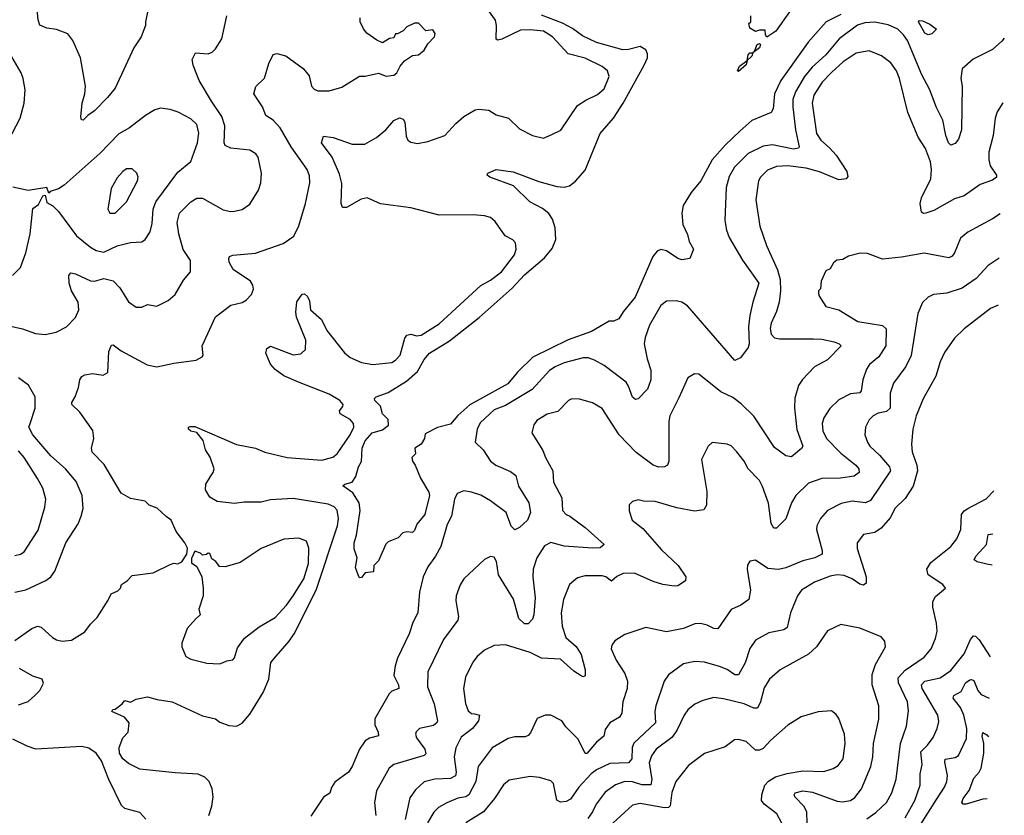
# Model space of a CAD drawing. Extents: x 1954678 to 2060275, y 904822 to 1016299.
# Tile 460 of 467: x 2054831 to 2060028, y 994597 to 998795. Entities that reach past the tile are written whole.
import ezdxf

# ---------------------------------------------------------------- set-up
doc = ezdxf.new("R2010")
doc.units = 0

msp = doc.modelspace()

# ---------------------------------------------------------------- linework, layer by layer
at = {"layer": '0CON20XD'}
for points in [[(2055505.7, 998834.3), (2055494.2, 998785), (2055495.7, 998764.3), (2055472.5, 998705), (2055433.4, 998646.6), (2055335, 998434), (2055295, 998384.3), (2055225.7, 998315), (2055190, 998290), (2055166.7, 998265), (2055156.4, 998266.4), (2055152.9, 998282.9), (2055161.1, 998355), (2055175.5, 998405), (2055177.8, 998445), (2055151.4, 998595), (2055112, 998685), (2055085, 998720), (2055025, 998744.4), (2054975, 998750.5), (2054937.4, 998767.4), (2054929.1, 998795), (2054917, 998927)], [(2055829.5, 994595), (2055845.6, 994645), (2055851.4, 994695), (2055846.1, 994736.1), (2055831.5, 994775), (2055808.3, 994798.3), (2055773.4, 994813.4), (2055650.9, 994820.9), (2055465, 994840.8), (2055405, 994870), (2055376, 994895), (2055358.4, 994925), (2055356.5, 994955), (2055375, 995006), (2055404.3, 995035.7), (2055408.9, 995085), (2055384, 995114), (2055317.5, 995145), (2055322.5, 995155), (2055335, 995157.5), (2055372.5, 995185), (2055385, 995202.5), (2055415, 995193.3), (2055445, 995210), (2055505, 995222), (2055557.3, 995207.3), (2055635, 995195.8), (2055795, 995122.2), (2055865, 995105.5), (2055888, 995088), (2055935, 995070), (2055975, 995067.3), (2056005, 995083.6), (2056045, 995130.5), (2056116.6, 995245), (2056145.3, 995315), (2056156.5, 995403.5), (2056185, 995436.4), (2056253.4, 995515), (2056279.5, 995555), (2056396.5, 995785), (2056508.1, 996125), (2056513.1, 996163.1), (2056506.2, 996206.2), (2056490, 996225), (2056458.7, 996238.7), (2056275, 996269.1), (2056155, 996261.5), (2056105, 996248.9), (2056015, 996249), (2055965, 996242.6), (2055873.6, 996253.6), (2055834.4, 996275), (2055811.5, 996315), (2055813.5, 996345), (2055838.1, 996385), (2055852.5, 996405), (2055857.1, 996425), (2055837.1, 996487.1), (2055811.2, 996525), (2055798.8, 996575), (2055765, 996617.5), (2055735, 996623.3), (2055722.5, 996635), (2055722.5, 996645), (2055730.7, 996649.3), (2055755, 996648.8), (2055975, 996553.2), (2056075, 996534.5), (2056125, 996513.8), (2056243.3, 996485), (2056425, 996470.4), (2056483.2, 996486.8), (2056506.9, 996505), (2056575, 996604.5), (2056595.3, 996645), (2056592.9, 996665), (2056575.5, 996685), (2056523.1, 996715), (2056519.2, 996730.8), (2056536.4, 996753.6), (2056538.1, 996765), (2056520, 996785), (2056465, 996819.6), (2056302.4, 996882.4), (2056225, 996915.4), (2056179.4, 996949.4), (2056155, 996978), (2056129.2, 997035), (2056135, 997060), (2056155, 997072.5), (2056275, 997027.5), (2056315, 997032), (2056340, 997055), (2056340.6, 997105), (2056292.7, 997225), (2056287.6, 997252.4), (2056293.4, 997306.6), (2056322.3, 997347.7), (2056335, 997348), (2056350.8, 997335), (2056360.9, 997310.9), (2056365, 997264), (2056423.4, 997213.4), (2056452.7, 997155), (2056545, 997037.1), (2056575, 997013.5), (2056635, 996985.5), (2056695, 996975.5), (2056795, 996986.9), (2056815, 996998.6), (2056838.9, 997025), (2056862.9, 997115), (2056875, 997131.4), (2056895, 997136.7), (2056925, 997127.3), (2056949.2, 997130.9), (2057045, 997190.8), (2057265, 997393.1), (2057315, 997421.1), (2057373.3, 997465), (2057442.5, 997555), (2057450.6, 997585), (2057447.7, 997617.7), (2057434.1, 997634.1), (2057393.8, 997655), (2057341.2, 997731.2), (2057315, 997751.2), (2057285, 997760.8), (2057225, 997765.8), (2057045, 997764.3), (2056895, 997801.9), (2056735, 997823.5), (2056665, 997854.5), (2056632.6, 997847.4), (2056555, 997804.4), (2056535, 997804.2), (2056528.1, 997825), (2056531.2, 997931.2), (2056519.6, 997979.6), (2056479.5, 998069.5), (2056424, 998145), (2056435, 998180), (2056485, 998174.4), (2056585, 998139.2), (2056652, 998138), (2056715, 998174.4), (2056763.3, 998215), (2056805, 998264), (2056835, 998277.5), (2056855, 998271.2), (2056864.4, 998254.4), (2056871.1, 998181.1), (2056880.3, 998160.3), (2056895, 998148.8), (2056931.2, 998141.2), (2056985, 998153.1), (2057075, 998184.4), (2057132.4, 998247.6), (2057175, 998284), (2057235, 998319.2), (2057255, 998324), (2057307.3, 998317.3), (2057345, 998294), (2057410, 998275), (2057469.7, 998219.7), (2057537.5, 998185), (2057595, 998170), (2057639.3, 998189.3), (2057687, 998213), (2057775, 998342), (2057818.7, 998371.3), (2057879.7, 998400.3), (2057915, 998431.2), (2057942, 998495), (2057933.8, 998525), (2057905, 998548.6), (2057815, 998592.5), (2057725, 998614.4), (2057642.7, 998705), (2057595, 998734.1), (2057525, 998742.4), (2057475, 998740.4), (2057375, 998692.3), (2057355, 998687.8), (2057345, 998692), (2057347.1, 998765), (2057342.2, 998792.2), (2057282.5, 998875)], [(2054767.8, 997182.2), (2054845, 997164.5), (2054915, 997139.6), (2054965, 997133.3), (2055023.7, 997146.3), (2055077.5, 997175), (2055125.4, 997224.6), (2055142.7, 997265), (2055139.2, 997305), (2055105, 997363.8), (2055091.8, 997405), (2055090, 997445), (2055100.5, 997459.5), (2055125.8, 997454.2), (2055205, 997416.8), (2055225, 997416.1), (2055275, 997430), (2055325, 997417.5), (2055359.6, 997379.6), (2055405, 997305.8), (2055445, 997277.5), (2055475, 997278), (2055505, 997292.5), (2055555, 997284.3), (2055615, 997314), (2055652, 997345), (2055695, 997420), (2055733.3, 997465), (2055732, 997525), (2055693.3, 997583.3), (2055670.4, 997665), (2055661.5, 997725), (2055674.5, 997775), (2055735, 997834.3), (2055765, 997853.1), (2055795, 997853.3), (2055905, 997791.4), (2055945, 997782.5), (2055965, 997784.2), (2056005, 997794.2), (2056045, 997822), (2056090.8, 997895), (2056103.1, 997935), (2056107.1, 997985), (2056089.8, 998069.8), (2056077.8, 998087.8), (2056045, 998106.4), (2055945, 998118.2), (2055915, 998130.8), (2055909.5, 998145), (2055914.5, 998234.5), (2055898.2, 998285), (2055842.9, 998365), (2055778.5, 998475), (2055747.1, 998555), (2055742, 998585), (2055758.8, 998621.2), (2055825, 998615.6), (2055846, 998624), (2055865, 998640.8), (2055897.8, 998695), (2055924.6, 998815.4)], [(2059165, 998823.5), (2059087.5, 998785), (2058993, 998677), (2058848.8, 998475), (2058815.3, 998405), (2058807.3, 998325), (2058797.5, 998305), (2058695, 998262.7), (2058632.4, 998207.6), (2058555, 998133.8), (2058486.2, 998055), (2058425.3, 997944.7), (2058375, 997884.2), (2058332.5, 997815), (2058325.6, 997775), (2058331.4, 997715), (2058355, 997662.5), (2058364.1, 997624.1), (2058387.5, 997585), (2058367.5, 997535), (2058325, 997528.4), (2058305, 997535.4), (2058245, 997576.2), (2058215, 997581.9), (2058195.5, 997574.5), (2058172.2, 997545), (2058079.1, 997330.9), (2058015.7, 997254.3), (2057992.7, 997217.3), (2057966.1, 997203.9), (2057942.5, 997205), (2057849.7, 997150.3), (2057725, 997106.5), (2057540, 997015), (2057458.9, 996935), (2057407.1, 996872.9), (2057206.5, 996763.5), (2057143.7, 996706.3), (2057105, 996661.3), (2057036.3, 996643.7), (2056970.7, 996609.3), (2056966.7, 996585), (2056950, 996555), (2056916.7, 996535), (2056919.2, 996505), (2056900, 996485), (2056903.3, 996465), (2056918.8, 996445), (2056945.8, 996375.8), (2056991.2, 996301.2), (2056994, 996285), (2056970, 996185), (2056926.4, 996133.6), (2056915, 996100), (2056905, 996090), (2056875, 996092.5), (2056853, 996087), (2056828.3, 996061.7), (2056775, 996040), (2056763.3, 996026.7), (2056725, 995940), (2056705, 995920), (2056700, 995915), (2056698.3, 995881.7), (2056655, 995876.7), (2056635, 995852.5), (2056625, 995850), (2056616.7, 995865), (2056603.3, 995905), (2056612.5, 995955), (2056597, 996003), (2056596.7, 996035), (2056608.8, 996075), (2056627.5, 996205), (2056622.9, 996245), (2056589.1, 996299.1), (2056536.7, 996335), (2056547.5, 996345), (2056585, 996354.3), (2056605.4, 996384.6), (2056619.4, 996435), (2056635.5, 996464.5), (2056638.8, 996535), (2056655, 996572.9), (2056691.9, 996615), (2056745, 996631.2), (2056777.1, 996655), (2056775.3, 996685), (2056746.2, 996715), (2056735.6, 996755), (2056706, 996785), (2056703.9, 996796.1), (2056712.5, 996805), (2056775, 996828.6), (2056872, 996888), (2056930.8, 996939.1), (2056965, 997001.4), (2056993.1, 997035), (2057099.3, 997100.7), (2057256.7, 997223.3), (2057431, 997379), (2057495, 997449.6), (2057600.8, 997539.2), (2057641.6, 997588.4), (2057660.3, 997635), (2057657.7, 997697.7), (2057643.5, 997743.5), (2057623.3, 997773.3), (2057589.8, 997799.8), (2057524, 997835), (2057437.9, 997917.9), (2057312.5, 997965), (2057297.5, 997975), (2057302.5, 997985), (2057345, 998005.6), (2057435, 997992.8), (2057571.2, 997941.2), (2057665.9, 997915.9), (2057705, 997910.8), (2057731.9, 997918.1), (2057765, 997943.8), (2057815, 998001.8), (2057895, 998194.4), (2057964.8, 998275), (2058016.4, 998355), (2058126.8, 998555), (2058144.1, 998595), (2058145.3, 998615), (2058135, 998636.9), (2058105, 998654.2), (2058045, 998638.5), (2058015, 998637.1), (2057875, 998675.9), (2057801.1, 998711.1), (2057748.9, 998748.9), (2057696.6, 998776.6), (2057585, 998819.7)], [(2058893.9, 998836.1), (2058821.9, 998735), (2058775, 998703.3), (2058767.5, 998715), (2058765, 998740), (2058735, 998740), (2058715, 998732.5), (2058685, 998750), (2058680, 998775), (2058690, 998785), (2058690, 998815)], [(2054805, 995520), (2054895, 995582.9), (2054925, 995594.2), (2054945, 995589.2), (2055004.3, 995535), (2055025, 995523.3), (2055055, 995515.6), (2055105, 995521.4), (2055175.4, 995564.6), (2055204.2, 995605), (2055239.6, 995640.4), (2055298.7, 995731.3), (2055313.8, 995765), (2055349.3, 995780.7), (2055362.5, 995795), (2055367.5, 995815), (2055400, 995835), (2055425, 995862.5), (2055535, 995876.2), (2055625, 995920), (2055645, 995926.7), (2055666.4, 995923.6), (2055686.4, 995933.6), (2055712.5, 995975), (2055717, 996007), (2055703.3, 996035), (2055656.7, 996095), (2055630, 996155), (2055604, 996174), (2055556.8, 996216.8), (2055515, 996234), (2055493.3, 996255), (2055415, 996268.1), (2055366.6, 996296.6), (2055277.2, 996447.2), (2055213, 996513), (2055210, 996535), (2055222.5, 996585), (2055217.3, 996627.3), (2055148, 996725), (2055106.7, 996765), (2055106.2, 996775), (2055123.8, 996805), (2055141.2, 996855), (2055147.5, 996895), (2055158.3, 996911.7), (2055175, 996921.2), (2055215, 996928.8), (2055270.7, 996919.3), (2055296.1, 996933.9), (2055300.6, 997045), (2055315, 997077.5), (2055325, 997078.8), (2055367.3, 997047.3), (2055504.6, 996974.6), (2055555, 996963.3), (2055645, 996982.9), (2055761.7, 996998.3), (2055793.9, 997016.1), (2055800, 997025), (2055798.3, 997041.7), (2055794.4, 997075), (2055865, 997227.1), (2055945, 997289.4), (2056005, 997303.3), (2056026, 997315), (2056054.2, 997345), (2056065, 997372.5), (2056061.4, 997395), (2056049.2, 997415), (2055957.6, 997477.6), (2055936.9, 997515), (2055934, 997535), (2055938.8, 997545), (2055955, 997553.1), (2056075, 997563.2), (2056222, 997615), (2056277.8, 997652.2), (2056305, 997706.7), (2056339.6, 997825), (2056361.9, 997935), (2056360.9, 997970.9), (2056348.1, 998005), (2056263.8, 998125), (2056205.3, 998225.3), (2056168.8, 998265), (2056130.5, 998290.5), (2056112.9, 998335), (2056066.7, 998405), (2056076.4, 998443.6), (2056122.7, 998487.3), (2056145.8, 998565), (2056168.8, 998611.2), (2056187.3, 998617.3), (2056235, 998604.2), (2056327.4, 998537.4), (2056358.3, 998498.3), (2056371.4, 998445), (2056385, 998428), (2056405, 998420.8), (2056465, 998420.8), (2056531.2, 998438.8), (2056625, 998496.7), (2056655, 998497.5), (2056725, 998513.3), (2056765, 998497.5), (2056805, 998502), (2056821.2, 998515), (2056839.5, 998550.5), (2056862.5, 998577.5), (2056904.1, 998605.9), (2056935, 998610), (2056966.2, 998635), (2056985, 998667.5), (2057020, 998705), (2057023, 998723), (2057011.7, 998741.7), (2056975, 998737.5), (2056935, 998776.7), (2056915, 998777.5), (2056875, 998757.5), (2056855, 998737.5), (2056825, 998720), (2056815, 998720), (2056805, 998700), (2056783, 998697), (2056745, 998672.5), (2056716.7, 998686.7), (2056663.3, 998725), (2056645, 998747.5), (2056628.8, 998785), (2056628.8, 998805)], [(2060027.6, 998698.8), (2060015, 998682), (2059965, 998638), (2059862.7, 998587.3), (2059805, 998536.7), (2059797.8, 998485), (2059804.6, 998444.6), (2059801.8, 998215), (2059786.7, 998165), (2059768.7, 998141.3), (2059745, 998133.8), (2059733.1, 998145), (2059719.2, 998185), (2059704, 998265), (2059667.5, 998335), (2059633.8, 998425), (2059591.7, 998505), (2059515.9, 998685.9), (2059495.6, 998715.6), (2059465, 998744.6), (2059415, 998768), (2059345, 998781.6), (2059291.7, 998778.3), (2059253.5, 998766.5), (2059156, 998694), (2059085, 998609.6), (2059014, 998545), (2058973.8, 998496.2), (2058925.2, 998414.8), (2058912.2, 998375), (2058911, 998335), (2058925.3, 998215), (2058945.4, 998125), (2058942.1, 998117.9), (2058915, 998112.4), (2058805, 998134.3), (2058755, 998128.2), (2058675, 998089.7), (2058603, 998017), (2058575, 997968), (2058560.5, 997909.5), (2058553.3, 997735), (2058560.6, 997685), (2058575.5, 997645.5), (2058645, 997526), (2058732.9, 997405), (2058700.4, 997305), (2058685.3, 997235), (2058677.9, 997175), (2058681.3, 997085), (2058675.3, 997065), (2058635, 997011.5), (2058605, 996997.3), (2058355, 997285.6), (2058325, 997304.4), (2058295, 997311.5), (2058245, 997309.4), (2058215, 997287.8), (2058155, 997184), (2058131.3, 997118.7), (2058127.2, 997085), (2058142, 997005), (2058161.3, 996945), (2058162.8, 996895), (2058145, 996845.6), (2058095, 996793.8), (2058080.6, 996790.6), (2058065, 996803.8), (2058045, 996862), (2058032.1, 996882.1), (2057915, 996970.6), (2057865, 996998.1), (2057830.6, 997010.6), (2057805, 997011.2), (2057705, 996984.6), (2057656.3, 996963.6), (2057626.7, 996943.3), (2057535, 996844.6), (2057395, 996758.9), (2057335, 996736.9), (2057261.5, 996668.5), (2057245.4, 996635), (2057235.3, 996565), (2057276.8, 996525), (2057315, 996465.6), (2057344.8, 996444.8), (2057421.3, 996411.3), (2057450.2, 996390.2), (2057464.4, 996334.4), (2057518.2, 996245), (2057526.9, 996195), (2057511.2, 996155), (2057468.8, 996115), (2057445, 996104), (2057425, 996122), (2057398.6, 996195), (2057316, 996256), (2057265.3, 996285.3), (2057215, 996302.1), (2057175, 996308.9), (2057139.2, 996295), (2057126.5, 996265), (2057109.5, 996175), (2057087.8, 996132.2), (2057052.9, 996015), (2057026.2, 995965), (2056985, 995907.8), (2056960, 995855), (2056940.4, 995775), (2056931.9, 995665), (2056905.4, 995614.6), (2056885.7, 995555), (2056825, 995426), (2056813.2, 995385), (2056806.2, 995335), (2056830, 995285), (2056832, 995265), (2056795, 995252.5), (2056781.4, 995238.6), (2056705.5, 995105), (2056705.5, 995075), (2056723.5, 995035), (2056724.3, 995015.7), (2056676.7, 995003.3), (2056655, 994990), (2056623.8, 994945), (2056586.5, 994853.5), (2056566.5, 994823.5), (2056495, 994770.8), (2056476.4, 994743.6), (2056467.3, 994712.7), (2056435, 994692), (2056367.1, 994592.9)], [(2059625, 998716), (2059608, 998725), (2059574.4, 998785), (2059579.2, 998790.8), (2059595, 998790), (2059635, 998771.5), (2059670, 998745), (2059645, 998720), (2059625, 998716)], [(2058625, 998522.5), (2058620, 998525), (2058630.7, 998549.3), (2058670, 998580), (2058675, 998610), (2058685, 998620), (2058700, 998620), (2058710, 998630), (2058722.5, 998665), (2058735, 998670), (2058740, 998665), (2058735, 998647.5), (2058700, 998620), (2058695, 998602.5), (2058670, 998580), (2058665, 998557.5), (2058625, 998522.5)], [(2054770, 998155), (2054834.2, 998275), (2054854, 998355), (2054860, 998425), (2054850, 998485), (2054838, 998515), (2054789.6, 998599.6)], [(2060019.6, 998357.3), (2059990.7, 998309.3), (2059978.6, 998275), (2059968.5, 998185), (2059946.8, 998096.8), (2059945.6, 998055), (2059953.5, 998025), (2059985.6, 997975), (2059985.7, 997965), (2059965, 997949.2), (2059900.8, 997925), (2059816, 997865), (2059765, 997850.9), (2059655, 997788.9), (2059614, 997774), (2059601.9, 997771.9), (2059590.4, 997780.4), (2059583.9, 997825), (2059591.1, 997855), (2059639.2, 997955), (2059643.1, 998005), (2059637.7, 998045), (2059610.9, 998115), (2059572.5, 998175), (2059517.8, 998305), (2059474.5, 998485), (2059458.5, 998525), (2059427.9, 998567.9), (2059379.2, 998605), (2059315, 998631.5), (2059245, 998617.9), (2059177.5, 998572.5), (2059115, 998517.2), (2059065.9, 998465), (2059022.3, 998397.7), (2059014.1, 998355), (2059036.9, 998195), (2059059.4, 998159.4), (2059105, 998118.9), (2059140.9, 998080.9), (2059195.7, 997995), (2059201.7, 997968.3), (2059193.3, 997955), (2059155, 997950), (2059051.7, 997991.7), (2058981.2, 998011.2), (2058885, 998024.7), (2058825, 998021.5), (2058778.5, 998001.5), (2058740, 997965), (2058730.5, 997945), (2058715.6, 997845.6), (2058737.7, 997705), (2058773.2, 997603.2), (2058830, 997475), (2058843.8, 997423.8), (2058846.7, 997365), (2058839.2, 997305), (2058825.3, 997254.7), (2058796.6, 997193.4), (2058792.5, 997165), (2058797.5, 997135), (2058815, 997116.9), (2058841.5, 997111.5), (2059020.6, 997110.6), (2059065, 997108.8), (2059130, 997095), (2059156.2, 997085), (2059165.8, 997075), (2059095, 997000.8), (2059025, 996964.2), (2058963, 996897), (2058941.4, 996865), (2058922.3, 996797.7), (2058919.6, 996745), (2058932.1, 996632.1), (2058964, 996545), (2058957.6, 996532.4), (2058905, 996489.2), (2058875, 996494), (2058815, 996536.9), (2058705, 996703.5), (2058638.1, 996768.1), (2058595, 996802.2), (2058530.9, 996830.9), (2058415, 996924), (2058392.7, 996927.3), (2058356.7, 996905), (2058310.2, 996799.8), (2058261.9, 996705), (2058256.5, 996675), (2058257.7, 996465), (2058250.6, 996445), (2058234.5, 996435.5), (2058205, 996434.5), (2058175, 996444.5), (2058085, 996511.1), (2057994.3, 996605), (2057905, 996744.2), (2057855, 996774.2), (2057785, 996792.9), (2057745, 996794), (2057726.7, 996785), (2057671.5, 996728.5), (2057615, 996713.3), (2057560.3, 996679.7), (2057545, 996657.5), (2057533.8, 996615), (2057592.4, 996522.4), (2057605.8, 996485), (2057645.6, 996415), (2057648.5, 996355), (2057692.8, 996272.8), (2057695.6, 996205), (2057714.4, 996185), (2057735, 996176.2), (2057816, 996116), (2057916, 996025), (2057895, 996008.1), (2057853.9, 996006.1), (2057705, 996016.8), (2057635, 996037.1), (2057601.5, 996018.5), (2057561.2, 995955), (2057541.1, 995895), (2057538.5, 995855), (2057550.7, 995745), (2057545.4, 995655), (2057537.6, 995632.4), (2057515, 995606.7), (2057495, 995607.5), (2057465, 995635.6), (2057437.1, 995737.1), (2057358.3, 995865), (2057346.8, 995936.8), (2057335, 995958.6), (2057315, 995963.1), (2057285, 995947.5), (2057174.6, 995845.4), (2057155, 995813.8), (2057134.6, 995755.4), (2057132.2, 995727.8), (2057146.4, 995645), (2057143, 995627), (2057067.3, 995525), (2056985.4, 995354.6), (2056983.8, 995275), (2057017.7, 995185), (2057035.4, 995094.6), (2057033.1, 995085), (2057015, 995070.5), (2056941.2, 995055), (2056923.4, 995036.6), (2056920.8, 995025), (2056925.7, 995005), (2056969.7, 994945), (2056975, 994921.2), (2056965, 994911.5), (2056806, 994864), (2056780.5, 994845), (2056713.6, 994725), (2056704.3, 994665), (2056710.6, 994595)], [(2054793.3, 997445), (2054835, 997487.5), (2054862.9, 997565), (2054886, 997666), (2054900.5, 997799.5), (2054929.5, 997820.5), (2054952.5, 997865), (2054965, 997870), (2054975, 997830), (2055005, 997812.5), (2055035, 997783.3), (2055131.1, 997655), (2055204.4, 997594.4), (2055235, 997577.4), (2055275, 997568), (2055345, 997602.4), (2055415, 997620), (2055475, 997622.9), (2055494, 997635), (2055520, 997675), (2055530.7, 997719.3), (2055535.3, 997795), (2055549.3, 997835), (2055665, 997990), (2055735, 998047.1), (2055768.8, 998145), (2055776.1, 998196.1), (2055765, 998242), (2055735, 998271.9), (2055668.1, 998308.1), (2055625, 998322.2), (2055575, 998328.1), (2055545, 998320), (2055495, 998290.6), (2055410, 998225), (2055355, 998193.6), (2055255, 998091.5), (2055065, 997922.5), (2055035, 997903.3), (2054991.7, 997888.3), (2054985, 997880), (2054975, 997910), (2054875, 997893.8), (2054795, 997911.4)], [(2055335, 997774.2), (2055394, 997835), (2055452.9, 997945), (2055455.8, 997965), (2055450, 997985), (2055425, 998008.8), (2055395, 998008), (2055375, 997994), (2055345, 997960), (2055313.5, 997905), (2055296, 997795), (2055307.5, 997775), (2055335, 997774.2)], [(2060005.9, 997771.3), (2059966, 997744), (2059835.4, 997674.6), (2059797, 997643), (2059765.3, 997564.7), (2059752.5, 997547.5), (2059735, 997538.9), (2059605, 997562.9), (2059485, 997541.9), (2059385, 997532), (2059305, 997561.2), (2059266.1, 997563.9), (2059205, 997548), (2059175, 997530), (2059143.9, 997526.1), (2059127, 997513), (2059109.3, 997480.7), (2059085, 997470), (2059061.2, 997415), (2059057.5, 997375), (2059047.5, 997365), (2059046.7, 997355), (2059049.3, 997339.3), (2059085, 997282.5), (2059155, 997264.3), (2059255, 997202.1), (2059385, 997180.9), (2059403.8, 997163.8), (2059402.7, 997075), (2059365, 997016.9), (2059316.9, 996975), (2059299.5, 996950.5), (2059280.9, 996895), (2059272.6, 996837.4), (2059265, 996825.6), (2059215, 996820.5), (2059155, 996788.6), (2059106, 996744), (2059074.5, 996695), (2059065.5, 996664.5), (2059070, 996625), (2059089.6, 996585), (2059165, 996507.1), (2059244.5, 996445), (2059260.5, 996425), (2059262.2, 996405), (2059235, 996386.2), (2059163.3, 996376.7), (2059065, 996373.9), (2058995, 996349.2), (2058927.3, 996285), (2058905.3, 996245), (2058875, 996161.2), (2058825, 996111.2), (2058811.7, 996111.7), (2058797.2, 996137.2), (2058783.3, 996243.3), (2058752.1, 996332.1), (2058735, 996364), (2058675.8, 996425), (2058654.3, 996465), (2058615.8, 996515), (2058586.4, 996546.4), (2058565.6, 996555.6), (2058485, 996564), (2058464.2, 996545), (2058428.9, 996475), (2058457.3, 996305), (2058456.2, 996233.8), (2058442.1, 996207.9), (2058391.7, 996201.7), (2058299.7, 996219.7), (2058185, 996252), (2058124.1, 996254.1), (2058095, 996261.2), (2058065, 996253.3), (2058047.5, 996235), (2058047, 996203), (2058064, 996155), (2058120, 996110), (2058217.8, 995997.8), (2058305.8, 995915), (2058346, 995855), (2058345, 995833.3), (2058305, 995807.5), (2058285, 995805.6), (2058225, 995814.6), (2058175, 995830.7), (2058075, 995874), (2058016.7, 995873.3), (2057983, 995857), (2057955, 995832.9), (2057925, 995854.5), (2057905, 995860), (2057815, 995860.6), (2057775, 995850.6), (2057732.5, 995815), (2057700.6, 995735), (2057689.4, 995665), (2057693.5, 995595), (2057714.1, 995535), (2057767.7, 995487.7), (2057794.7, 995444.7), (2057815.8, 995364.2), (2057815, 995333.3), (2057805, 995328), (2057795, 995331.9), (2057755, 995357.1), (2057685, 995420), (2057585, 995425.7), (2057525, 995455.9), (2057395, 995495.7), (2057335, 995492), (2057285, 995468), (2057245, 995434), (2057221.9, 995405), (2057184.4, 995325), (2057173.5, 995265), (2057183, 995187), (2057198.5, 995148.5), (2057215, 995134.2), (2057231.7, 995131.7)], [(2060000.4, 997536.8), (2059942.2, 997497.8), (2059879.6, 997430.4), (2059805, 997378.5), (2059725, 997352.3), (2059654.5, 997345.5), (2059625, 997330.8), (2059596.6, 997303.4), (2059571.1, 997245), (2059536.1, 997023.9), (2059507.8, 996965), (2059443.4, 996876.6), (2059424.5, 996825), (2059425.3, 996745), (2059405, 996728), (2059361.5, 996718.5), (2059335.9, 996704.1), (2059315, 996684.2), (2059295.5, 996645), (2059291.5, 996605), (2059305, 996566), (2059318.1, 996545), (2059368.1, 996498.1), (2059421.8, 996435), (2059427.7, 996415), (2059322.2, 996257.8), (2059295, 996245.8), (2059225, 996255.3), (2059167, 996243), (2059095, 996204.4), (2059057.1, 996162.9), (2059038.8, 996125), (2059036.2, 996105), (2059066.4, 995995), (2059065.7, 995975), (2059028, 995955), (2058965, 995940.3), (2058875, 995903.2), (2058835, 995893.1), (2058780, 995900), (2058715, 995942.9), (2058685, 995938), (2058673, 995917), (2058670, 995895), (2058687.9, 995785), (2058679.2, 995735), (2058636.2, 995705), (2058586.7, 995683.3), (2058515, 995580.8), (2058495, 995583.3), (2058459.6, 995599.6), (2058425, 995608.5), (2058395, 995607.8), (2058335, 995581.8), (2058245, 995564.4), (2058135, 995587.5), (2058025, 995551.2), (2057972.4, 995517.6), (2057955.8, 995495), (2057952, 995475), (2057979.5, 995415), (2058025.4, 995345.4), (2058038.5, 995305), (2058036.4, 995265), (2058014.6, 995195.4), (2058009.5, 995135), (2057997.5, 995115), (2057945, 995084.2), (2057920.6, 995049.4), (2057914.3, 995015), (2057875, 994982.9), (2057825, 994922.2), (2057815, 994922.9), (2057778.6, 994998.6), (2057713.6, 995063.6), (2057692, 995095), (2057635, 995125.7), (2057605, 995125.7), (2057562.3, 995107.7), (2057527.8, 995032.2), (2057515, 995017.1), (2057499.2, 995010.8), (2057445, 995010.7), (2057408.4, 995001.6), (2057325, 994953.6), (2057250, 994855), (2057238, 994775), (2057202.3, 994705), (2057185.6, 994694.4), (2057143.1, 994686.9), (2057085, 994662), (2057041.3, 994638.7), (2057016.1, 994613.9), (2056982.7, 994557.3)], [(2059994.6, 997288.5), (2059955, 997271.9), (2059815, 997164.2), (2059764.5, 997115.5), (2059711.2, 997038.8), (2059689.5, 996990.5), (2059666.6, 996913.4), (2059599.5, 996795), (2059561.8, 996705), (2059544.5, 996635), (2059538.1, 996555), (2059542.1, 996515), (2059566, 996445), (2059568.9, 996415), (2059547.2, 996332.8), (2059505, 996269.4), (2059452.1, 996217.9), (2059425, 996167.1), (2059377.3, 996112.7), (2059345, 996090), (2059285, 996078.1), (2059251.4, 996035), (2059251.1, 996005), (2059297.9, 995855), (2059297.8, 995822.2), (2059285, 995811.4), (2059265, 995815.6), (2059225, 995843.8), (2059182.1, 995862.1), (2059145, 995865.4), (2059108.5, 995858.5), (2059025, 995826.2), (2058956.7, 995785), (2058935.6, 995755), (2058899.1, 995665), (2058882.2, 995587.8), (2058863.8, 995576.2), (2058785, 995560), (2058715, 995520.6), (2058685, 995477.5), (2058659.1, 995400.9), (2058625, 995338.1), (2058605, 995338.2), (2058565, 995366.8), (2058525, 995382.3), (2058445, 995404.5), (2058395, 995408.2), (2058335, 995396.5), (2058255, 995338.6), (2058233.1, 995305), (2058188.5, 995175), (2058182.5, 995145), (2058185.8, 995084.2), (2058073, 994977), (2058064.1, 994955), (2058060.9, 994895), (2058045, 994873.6), (2057945, 994869.5), (2057875, 994836.4), (2057846.8, 994815), (2057782.7, 994745), (2057738.7, 994681.3), (2057715, 994670.4), (2057685, 994665.5), (2057666.1, 994676.1), (2057648.5, 994765), (2057635, 994778.6), (2057575, 994795.7), (2057525, 994801.1), (2057415, 994781.5), (2057385, 994757.1), (2057337.5, 994685), (2057278.8, 994615), (2057185, 994556.5)], [(2054805, 995774.5), (2054863.3, 995786.7), (2054968.8, 995835), (2054995.4, 995854.6), (2055015.7, 995885), (2055075, 996033.8), (2055138.9, 996135), (2055155.5, 996175), (2055165.5, 996215), (2055160, 996285), (2055128.3, 996358.3), (2055072.9, 996425), (2054995, 996494.6), (2054899.5, 996605), (2054880, 996645), (2054885.8, 996665), (2054913.1, 996745), (2054912.2, 996805), (2054876.6, 996866.6), (2054824.3, 996905)], [(2054805, 995968.5), (2054835, 995974.4), (2054855, 995987.1), (2054928.9, 996101.1), (2054963.2, 996223.2), (2054968.2, 996265), (2054952.6, 996322.6), (2054924.7, 996374.7), (2054855, 996484.3), (2054825, 996520.6)], [(2059301.7, 994578.3), (2059349, 994611), (2059406.2, 994665), (2059434.2, 994715.8), (2059456.9, 994786.9), (2059479.7, 994975), (2059512.1, 995067.9), (2059522.6, 995147.4), (2059515.9, 995195), (2059469.2, 995295), (2059467.3, 995322.7), (2059505, 995362.9), (2059605, 995430.5), (2059641.5, 995475), (2059665, 995530), (2059672.4, 995567.6), (2059670.6, 995610.6), (2059651.1, 995695), (2059650, 995725), (2059665, 995751.2), (2059717.5, 995795), (2059703.3, 995815), (2059625.8, 995865), (2059618.6, 995895), (2059640, 995930), (2059745, 996015.6), (2059776.4, 996055), (2059797.7, 996105), (2059802.5, 996185), (2059816.1, 996203.9), (2059836, 996216), (2059932.6, 996267.4), (2059971.6, 996308.6)], [(2055885, 995396.7), (2055905, 995402.5), (2055925, 995412.5), (2055955, 995416.7), (2055965, 995427.5), (2055980.3, 995479.7), (2056017.9, 995532.1), (2056095, 995590.6), (2056179.7, 995640.3), (2056240, 995705), (2056275, 995754.5), (2056330, 995845), (2056355.8, 995925), (2056356.8, 996006.8), (2056345, 996043.3), (2056305, 996060), (2056225, 996054.2), (2056105, 996004.4), (2055995, 995930.8), (2055915, 995907.5), (2055885, 995910), (2055866.4, 995936.4), (2055845, 995950), (2055835, 995977.5), (2055825, 995980), (2055817, 995973), (2055795, 995970), (2055785, 995980), (2055755, 995990), (2055738.3, 995951.7), (2055738.3, 995928.3), (2055765, 995910), (2055792.5, 995855), (2055800, 995795), (2055798.8, 995755), (2055776.7, 995685), (2055783.8, 995655), (2055758.6, 995631.4), (2055715, 995582.5), (2055686.7, 995505), (2055686.7, 995485), (2055707.5, 995435), (2055735, 995420), (2055819.3, 995399.3), (2055885, 995396.7)], [(2059963.1, 995917.1), (2059935, 995921.3), (2059885, 995933.9), (2059868.1, 995945), (2059878.2, 995965), (2059934.5, 996025), (2059942.2, 996077.8), (2059966.6, 996081.7)], [(2058987.6, 994555), (2058985.3, 994615), (2058970.4, 994645), (2058921.5, 994695), (2058917.8, 994705), (2058923.1, 994715), (2058963.9, 994726.1), (2059015, 994718.6), (2059145, 994671.3), (2059172.9, 994667.1), (2059215, 994674.5), (2059239.2, 994690.8), (2059274, 994736), (2059322.3, 994855), (2059333.8, 994905), (2059337.7, 994975), (2059366, 995104), (2059366.1, 995175), (2059330, 995285), (2059329.5, 995340.5), (2059347.1, 995392.9), (2059400, 995485), (2059396.2, 995515), (2059377.7, 995537.7), (2059265, 995584.2), (2059165, 995604), (2059095, 995570), (2059035.7, 995485), (2058995, 995446.7), (2058845.4, 995364.6), (2058788.1, 995315), (2058760.2, 995269.8), (2058740, 995195), (2058725, 995162.5), (2058705, 995161.8), (2058655, 995184.7), (2058545, 995212.1), (2058495, 995217.5), (2058437, 995203), (2058395, 995183.1), (2058357.4, 995152.6), (2058337.3, 995125), (2058298.9, 995045), (2058273.5, 995006.5), (2058189.5, 994945), (2058165, 994910.8), (2058154, 994874), (2058168.1, 994785), (2058162.1, 994757.9), (2058115, 994758.1), (2058065, 994772.6), (2058025, 994775.2), (2057975, 994757.3), (2057920.4, 994719.6), (2057873.1, 994655), (2057854.7, 994615), (2057829.9, 994580.1)], [(2059505, 994583.2), (2059554.8, 994675.2), (2059582.8, 994755), (2059583.9, 994815), (2059594.7, 994865.3), (2059587.6, 994932.4), (2059623, 994967), (2059652.2, 995007.8), (2059672.9, 995055), (2059681.3, 995091.3), (2059677.5, 995125), (2059594.7, 995265), (2059590, 995285), (2059608.6, 995305), (2059688.6, 995321.4), (2059745, 995360), (2059815, 995449.5), (2059848.5, 995525), (2059865, 995544.3), (2059875, 995542.9), (2059895, 995523.3), (2059952.8, 995433.6)], [(2054825, 995179.5), (2054875, 995197.9), (2054911.5, 995228.5), (2054936.7, 995255), (2054956.6, 995293.4), (2054950, 995315), (2054901, 995331), (2054830.7, 995370.7)], [(2059590.8, 994555), (2059669.9, 994680.1), (2059712.5, 994745), (2059724.7, 994775.3), (2059727.2, 994807.2), (2059713, 994877), (2059715, 994892.5), (2059767.8, 994902.2), (2059785, 994912.9), (2059828.8, 995001.2), (2059830, 995055), (2059814.7, 995125), (2059796.6, 995165), (2059757.3, 995215), (2059761.9, 995228.1), (2059799.5, 995250.5), (2059822.6, 995295), (2059845, 995311.3), (2059855, 995313.6), (2059867.3, 995307.3), (2059887.8, 995255), (2059905, 995234.2), (2059948.2, 995215.5)], [(2057231.7, 995131.7), (2057258, 995125), (2057252.2, 995095), (2057221.5, 995055), (2057161, 995009), (2057133.3, 994953.3), (2057123.9, 994905), (2057134.7, 994825), (2057130.4, 994805), (2057105, 994790.3), (2057022.7, 994787.3), (2056965, 994773.1), (2056919.1, 994730.9), (2056890.7, 994689.3), (2056866, 994575)], [(2058853.8, 994555), (2058826.7, 994605), (2058759.5, 994655), (2058746.8, 994675), (2058747.3, 994705), (2058763.7, 994756.3), (2058782.2, 994777.7), (2058820.5, 994799.5), (2058882, 994818), (2058965, 994830.8), (2059075, 994827.7), (2059125, 994843.5), (2059150.2, 994859.8), (2059176.7, 994895), (2059187.5, 994975), (2059184.2, 995024.2), (2059155, 995107.5), (2059139.5, 995129.5), (2059115, 995147.5), (2059045, 995142.5), (2058955, 995117.1), (2058885, 995072.5), (2058795, 994994), (2058755, 994950), (2058735, 994940), (2058715, 994940.8), (2058665, 994985.7), (2058625, 994997.5), (2058603.3, 994995), (2058555, 994957.5), (2058445, 994922.9), (2058360.2, 994859.8), (2058294.6, 994775), (2058272.6, 994717.4), (2058263.4, 994646.6), (2058255, 994637.8), (2058235, 994635.7), (2058105, 994658.6), (2058065, 994650.4), (2057942, 994538)], [(2059936.8, 994683.6), (2059915, 994681.1), (2059825.8, 994655.8), (2059810, 994655), (2059803.9, 994663.9), (2059811.1, 994685), (2059842.1, 994727.9), (2059866.6, 994793.4), (2059895.7, 994824.3), (2059905.9, 994845), (2059920, 994925), (2059919.2, 994975), (2059911.3, 995015), (2059915, 995033.8), (2059935, 995021.5), (2059943.8, 995011)], [(2055497, 994577), (2055465, 994612), (2055385, 994632), (2055368.3, 994648.3), (2055300.6, 994785), (2055261.9, 994885), (2055234.5, 994924.5), (2055195, 994951.4), (2055159.3, 994959.3), (2054916.4, 994946.4), (2054871.2, 994961.2), (2054795, 994998.9)]]:
    msp.add_lwpolyline(points, dxfattribs=at)

doc.saveas('drawing.dxf')
